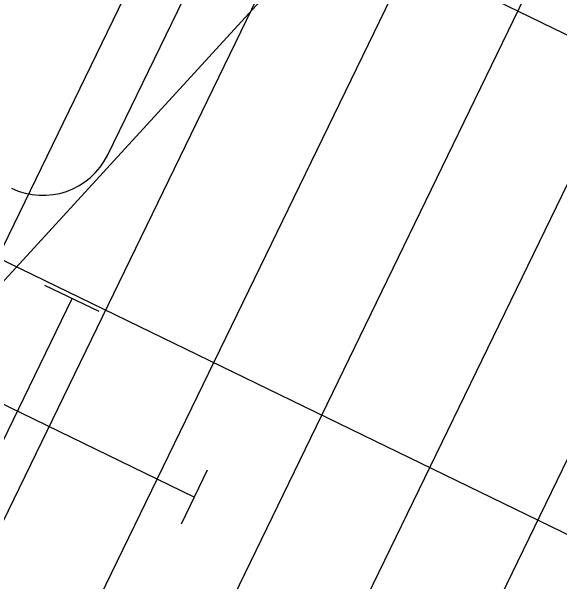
# Model space of a CAD drawing. Extents: x -762314 to -761449, y -993181 to -992589.
# Drawn here: x -761811.746 to -761809.463, y -992923.4 to -992921.026 of the extents above; entities that cross this region are included whole.
import ezdxf

# ---------------------------------------------------------------- set-up
doc = ezdxf.new("R2010")
doc.units = 0
for name, color, linetype in [('Bubliny', 7, 'Continuous'), ('Konstrukce_carka', 7, 'Continuous'), ('Konstrukce_tenka', 7, 'Continuous'), ('PS2030_novy_stav', 7, 'Continuous'), ('PS2031_novy_stav', 7, 'Continuous'), ('PS2032_novy_stav', 7, 'Continuous'), ('SO 30-64', 7, 'Continuous'), ('SO 30-65', 7, 'Continuous')]:
    doc.layers.add(name, color=color, linetype=linetype)

msp = doc.modelspace()

# ---------------------------------------------------------------- linework, layer by layer
at = {"layer": 'Bubliny'}
msp.add_line((-761858.4882, -992973.1438), (-761776.3406, -992883.4604), dxfattribs=at)
at = {"layer": 'Konstrukce_carka'}
msp.add_lwpolyline([(-761811.3446, -992921.6234), (-761810.9559, -992920.8228), (-761811.7655, -992920.4296), (-761812.1542, -992921.2302), (-761812.676, -992920.9769)], dxfattribs=at)
msp.add_arc((-761811.6145, -992921.4923), 0.3, 244.0997, 334.0997, dxfattribs=at)
at = {"layer": 'Konstrukce_tenka'}
for p, q in [((-761813.2134, -992924.9569), (-761810.9311, -992920.2567)), ((-761812.7637, -992925.1753), (-761810.4814, -992920.4751)), ((-761812.3139, -992925.3937), (-761810.0316, -992920.6935)), ((-761811.8641, -992925.6121), (-761809.5818, -992920.9119)), ((-761811.4143, -992925.8305), (-761809.132, -992921.1303)), ((-761810.9646, -992926.0489), (-761808.6822, -992921.3487))]:
    msp.add_line(p, q, dxfattribs=at)
msp.add_lwpolyline([(-761804.4363, -992923.4105), (-761804.4909, -992923.5229), (-761811.6334, -992920.0547), (-761811.5788, -992919.9422)], dxfattribs=at)
at = {"layer": 'PS2030_novy_stav'}
msp.add_lwpolyline([(-761814.6099, -992857.632), (-761817.3194, -992864.0599), (-761817.5643, -992866.536), (-761823.2561, -992878.215), (-761829.4517, -992890.9278), (-761829.765, -992891.5707), (-761838.5277, -992909.2666), (-761840.5115, -992908.1106), (-761763.5373, -992945.4895), (-761763.3249, -992945.052)], dxfattribs=at)
at = {"layer": 'PS2031_novy_stav'}
msp.add_line((-761840.5115, -992908.1106), (-761785.6653, -992934.7441), dxfattribs=at)
at = {"layer": 'PS2032_novy_stav'}
msp.add_lwpolyline([(-761840.5115, -992908.1106), (-761785.6653, -992934.7441), (-761760.6744, -992946.8797), (-761761.7502, -992949.3009)], dxfattribs=at)
at = {"layer": 'SO 30-64'}
for p, q in [((-761810.9847, -992923.0483), (-761812.3342, -992922.3933)), ((-761810.9302, -992922.9359), (-761811.0393, -992923.1608))]:
    msp.add_line(p, q, dxfattribs=at)
at = {"layer": 'SO 30-65'}
for p, q in [((-761811.3808, -992922.2763), (-761811.6057, -992922.1671)), ((-761812.0172, -992923.3013), (-761811.4932, -992922.2217))]:
    msp.add_line(p, q, dxfattribs=at)

doc.saveas('drawing.dxf')
